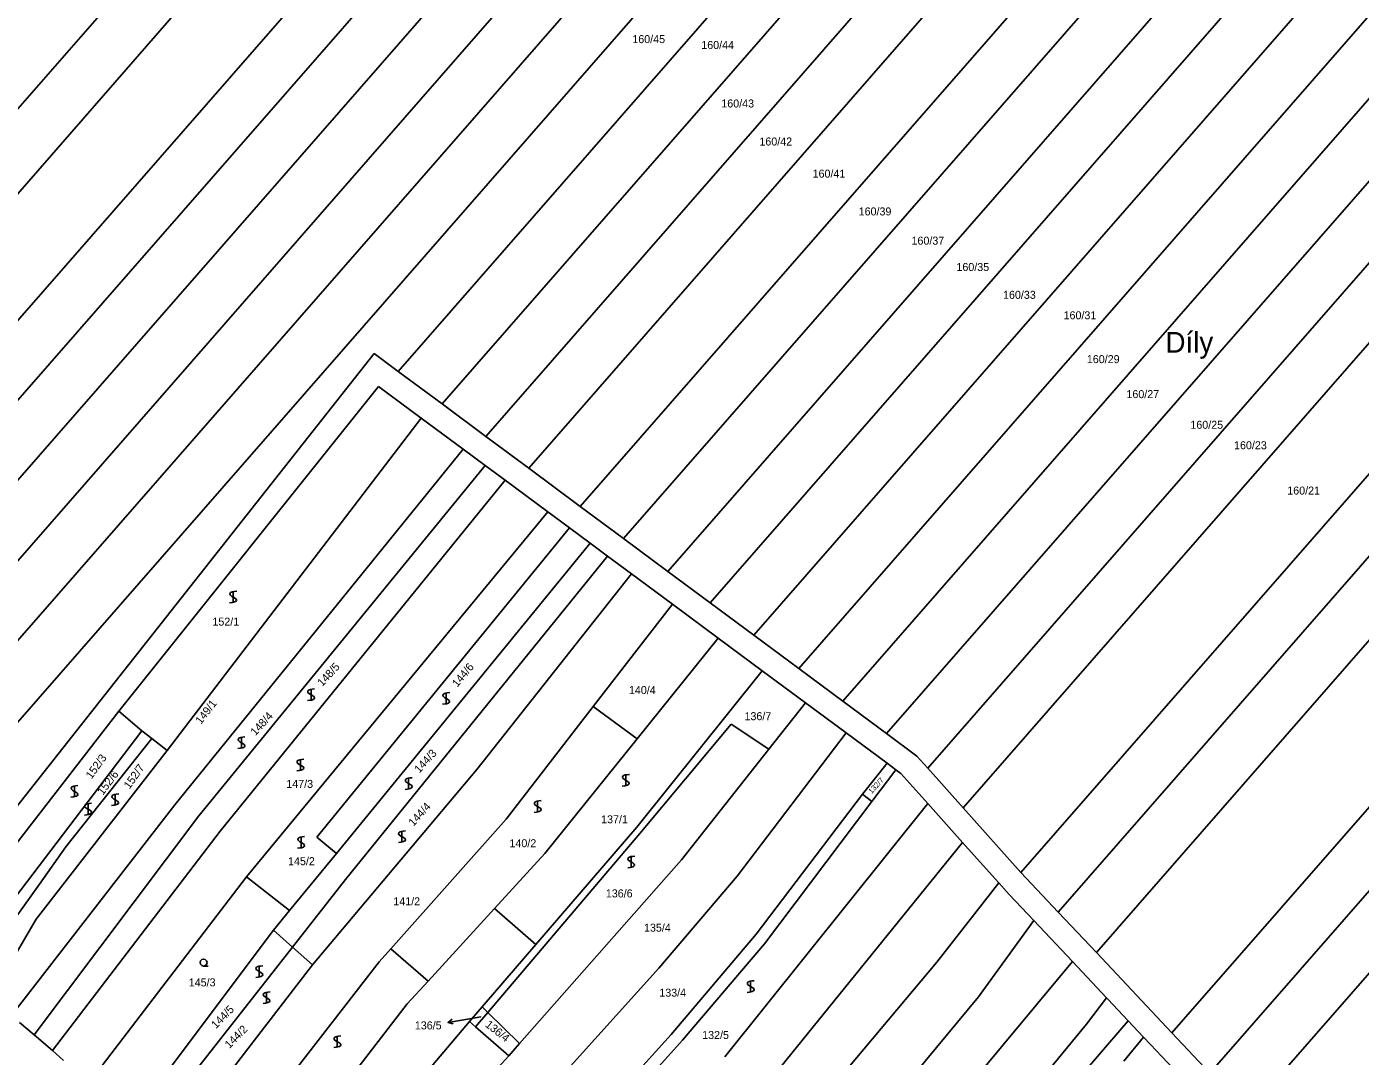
# Model space of a CAD drawing. Extents: x -580630 to -576196, y -1189024 to -1183567.
# Drawn here: x -579205 to -578921.7, y -1186653.5 to -1186434.7 of the extents above; entities that cross this region are included whole.
import ezdxf

# ---------------------------------------------------------------- set-up
doc = ezdxf.new("R2010")
doc.units = 0
for name, color, linetype in [('Vrstva 1', 7, 'Continuous'), ('Vrstva 15', 7, 'Continuous'), ('Vrstva 16', 7, 'Continuous'), ('Vrstva 18', 7, 'Continuous'), ('Vrstva 25', 7, 'Continuous'), ('Vrstva 6', 7, 'Continuous')]:
    doc.layers.add(name, color=color, linetype=linetype)

msp = doc.modelspace()

# ---------------------------------------------------------------- linework, layer by layer
at = {"layer": 'Vrstva 1'}
for p, q in [((-579104.64, -1186334.98), (-579348.43, -1186614.22)), ((-579336, -1186617.93), (-579090.32, -1186336.52)), ((-579068.75, -1186338.83), (-579317.29, -1186623.52)), ((-579305.56, -1186627.03), (-579055.23, -1186340.29)), ((-579041.69, -1186341.74), (-579293.82, -1186630.54)), ((-579281.96, -1186634.07), (-579028.03, -1186343.21)), ((-579270.17, -1186637.53), (-579014.49, -1186344.67)), ((-579000.62, -1186346.16), (-579258.08, -1186641.07)), ((-578986.18, -1186347.71), (-579126.07, -1186507.95)), ((-579116.77, -1186514.85), (-578972.17, -1186349.22)), ((-578958.17, -1186350.73), (-579107.47, -1186521.74)), ((-579098.36, -1186528.5), (-578944.47, -1186352.23)), ((-578928.01, -1186354.07), (-579087.4, -1186536.63)), ((-579078.22, -1186543.44), (-578914.24, -1186355.61)), ((-578900.1, -1186357.18), (-579068.8, -1186550.42)), ((-579059.81, -1186557.09), (-578886.6, -1186358.69)), ((-578872.65, -1186360.25), (-579050.52, -1186563.98)), ((-579040.97, -1186571.07), (-578858.31, -1186361.85)), ((-578848.76, -1186368.52), (-579031.63, -1186578)), ((-579022.31, -1186584.91), (-578839.73, -1186375.78)), ((-578830.84, -1186382.94), (-579013.58, -1186592.25)), ((-578822.11, -1186389.96), (-579006.06, -1186600.66)), ((-578993.77, -1186614.39), (-578807.85, -1186401.43)), ((-578985.87, -1186622.84), (-578798.88, -1186408.66)), ((-578789.7, -1186416.04), (-578977.76, -1186631.45)), ((-578771.51, -1186430.68), (-578961.69, -1186648.52)), ((-578953.66, -1186657.05), (-578762.42, -1186438)), ((-578753.42, -1186445.24), (-578945.71, -1186665.49)), ((-579228.48, -1186627.46), (-579131.21, -1186504.14)), ((-579131.21, -1186504.14), (-579126.07, -1186507.95)), ((-579126.07, -1186507.95), (-579116.77, -1186514.85)), ((-579130.27, -1186511.11), (-579185.42, -1186580.12)), ((-579121.23, -1186517.86), (-579130.27, -1186511.11)), ((-579116.77, -1186514.85), (-579107.47, -1186521.74)), ((-579175.19, -1186588.46), (-579121.23, -1186517.86)), ((-579112.31, -1186524.43), (-579121.23, -1186517.86)), ((-579107.47, -1186521.74), (-579098.36, -1186528.5)), ((-579173.54, -1186600.03), (-579112.31, -1186524.43)), ((-579107.58, -1186527.94), (-579112.31, -1186524.43)), ((-579168.44, -1186602.4), (-579107.58, -1186527.94)), ((-579103.37, -1186531.06), (-579107.58, -1186527.94)), ((-579098.36, -1186528.5), (-579087.4, -1186536.63)), ((-579163.89, -1186605.63), (-579103.37, -1186531.06)), ((-579094.27, -1186537.8), (-579103.37, -1186531.06)), ((-579087.4, -1186536.63), (-579078.22, -1186543.44)), ((-579158.32, -1186615.31), (-579094.27, -1186537.8)), ((-579089.71, -1186541.18), (-579094.27, -1186537.8)), ((-579143.38, -1186606.89), (-579089.71, -1186541.18)), ((-579085.29, -1186544.46), (-579089.71, -1186541.18)), ((-579081.6, -1186547.2), (-579085.29, -1186544.46)), ((-579078.22, -1186543.44), (-579068.8, -1186550.42)), ((-579137.29, -1186615.94), (-579081.6, -1186547.2)), ((-579076.5, -1186550.97), (-579081.6, -1186547.2)), ((-579109.36, -1186592.56), (-579076.5, -1186550.97)), ((-579067.84, -1186557.39), (-579076.5, -1186550.97)), ((-579068.8, -1186550.42), (-579059.81, -1186557.09)), ((-579084.63, -1186579.12), (-579067.84, -1186557.39)), ((-579058.11, -1186564.61), (-579067.84, -1186557.39)), ((-579059.81, -1186557.09), (-579050.52, -1186563.98)), ((-579075.32, -1186586.02), (-579058.11, -1186564.61)), ((-579048.73, -1186571.56), (-579058.11, -1186564.61)), ((-579050.52, -1186563.98), (-579040.97, -1186571.07)), ((-579040.97, -1186571.07), (-579031.63, -1186578)), ((-579075.41, -1186604.78), (-579048.73, -1186571.56)), ((-579039.58, -1186578.34), (-579048.73, -1186571.56)), ((-579103.12, -1186603.05), (-579084.63, -1186579.12)), ((-579084.63, -1186579.12), (-579075.32, -1186586.02)), ((-579039.58, -1186578.34), (-579047.35, -1186588.2)), ((-579030.93, -1186584.75), (-579039.58, -1186578.34)), ((-579031.63, -1186578), (-579022.31, -1186584.91)), ((-579185.42, -1186580.12), (-579221.05, -1186626.1)), ((-579180.57, -1186584.28), (-579185.42, -1186580.12)), ((-579213.63, -1186627.78), (-579180.57, -1186584.28)), ((-579180.57, -1186584.28), (-579178.41, -1186585.96)), ((-579074.76, -1186606.14), (-579055.37, -1186582.87)), ((-579055.37, -1186582.87), (-579047.35, -1186588.2)), ((-579054.04, -1186615.22), (-579030.93, -1186584.75)), ((-579022.23, -1186591.2), (-579030.93, -1186584.75)), ((-579022.31, -1186584.91), (-579015.88, -1186589.68)), ((-579178.41, -1186585.96), (-579175.19, -1186588.46)), ((-579094.9, -1186610.38), (-579075.32, -1186586.02)), ((-579175.19, -1186588.46), (-579203, -1186624.37)), ((-579047.35, -1186588.2), (-579065.88, -1186611.73)), ((-579015.88, -1186589.68), (-579013.58, -1186592.25)), ((-579144.28, -1186634.05), (-579109.36, -1186592.56)), ((-579022.23, -1186591.2), (-579027.43, -1186597.75)), ((-579025.48, -1186599.33), (-579020.34, -1186592.6)), ((-579020.34, -1186592.6), (-579022.23, -1186591.2)), ((-579019.27, -1186593.39), (-579020.34, -1186592.6)), ((-579013.58, -1186599.75), (-579019.27, -1186593.39)), ((-579013.58, -1186592.25), (-579006.06, -1186600.66)), ((-579027.43, -1186597.75), (-579050.06, -1186627.54)), ((-579048.26, -1186629.59), (-579025.48, -1186599.33)), ((-579208.22, -1186644.8), (-579173.54, -1186600.03)), ((-579013.58, -1186599.75), (-579056.68, -1186653.62)), ((-579006.19, -1186608.01), (-579013.58, -1186599.75)), ((-579006.06, -1186600.66), (-578993.77, -1186614.39)), ((-579203.44, -1186648.92), (-579168.44, -1186602.4)), ((-579127.65, -1186630.62), (-579103.12, -1186603.05)), ((-579096.87, -1186629.7), (-579075.41, -1186604.78)), ((-579199.56, -1186652.26), (-579163.89, -1186605.63)), ((-579139.21, -1186610.36), (-579143.38, -1186606.89)), ((-579107.04, -1186644.15), (-579074.76, -1186606.14)), ((-579006.19, -1186608.01), (-579050.55, -1186662.79)), ((-578999.24, -1186615.77), (-579006.19, -1186608.01)), ((-579149.16, -1186622.52), (-579139.21, -1186610.36)), ((-579105.62, -1186622.09), (-579094.9, -1186610.38)), ((-579065.88, -1186611.73), (-579100.31, -1186650.74)), ((-579191.77, -1186659.05), (-579158.32, -1186615.31)), ((-579158.32, -1186615.31), (-579149.16, -1186622.52)), ((-579148.54, -1186630.28), (-579137.29, -1186615.94)), ((-579070.71, -1186634.72), (-579054.04, -1186615.22)), ((-578998.5, -1186616.6), (-578999.24, -1186615.77)), ((-578993.77, -1186614.39), (-578985.87, -1186622.84)), ((-579011.62, -1186633.45), (-578998.5, -1186616.6)), ((-578996.29, -1186619.07), (-578998.5, -1186616.6)), ((-578991.05, -1186624.64), (-578996.29, -1186619.07)), ((-579119.72, -1186637.49), (-579105.62, -1186622.09)), ((-579105.62, -1186622.09), (-579096.87, -1186629.7)), ((-579203, -1186624.37), (-579212.87, -1186641.18)), ((-579152.58, -1186626.7), (-579149.16, -1186622.52)), ((-579002.82, -1186640.84), (-578991.05, -1186624.64)), ((-578982.85, -1186633.35), (-578991.05, -1186624.64)), ((-578985.87, -1186622.84), (-578977.76, -1186631.45)), ((-579182.79, -1186666.87), (-579152.58, -1186626.7)), ((-579050.06, -1186627.54), (-579068.06, -1186648.83)), ((-579179.5, -1186669.73), (-579148.54, -1186630.28)), ((-579130.15, -1186633.43), (-579127.65, -1186630.62)), ((-579127.65, -1186630.62), (-579119.72, -1186637.49)), ((-579108.27, -1186642.94), (-579096.87, -1186629.7)), ((-579065.68, -1186650.07), (-579048.26, -1186629.59)), ((-579166.88, -1186680.71), (-579130.15, -1186633.43)), ((-579043.54, -1186671.38), (-579011.62, -1186633.45)), ((-579022.81, -1186681.37), (-578982.85, -1186633.35)), ((-578975.59, -1186641.05), (-578982.85, -1186633.35)), ((-578977.76, -1186631.45), (-578961.69, -1186648.52)), ((-579174.88, -1186673.75), (-579144.28, -1186634.05)), ((-579096.23, -1186663.07), (-579070.71, -1186634.72)), ((-579124.16, -1186642.33), (-579119.72, -1186637.49)), ((-579030.86, -1186674.7), (-579002.82, -1186640.84)), ((-578975.59, -1186641.05), (-578979.84, -1186646.62)), ((-578975.3, -1186641.36), (-578975.59, -1186641.05)), ((-578971.02, -1186645.91), (-578975.3, -1186641.36)), ((-579159.22, -1186687.77), (-579124.16, -1186642.33)), ((-579108.27, -1186642.94), (-579110.92, -1186646.07)), ((-579109.63, -1186647.2), (-579107.04, -1186644.15)), ((-579203.44, -1186648.92), (-579206.51, -1186646.27)), ((-579110.92, -1186646.07), (-579151.77, -1186694.31)), ((-579110.92, -1186646.07), (-579109.63, -1186647.2)), ((-579109.63, -1186647.2), (-579102.6, -1186653.35)), ((-578979.84, -1186646.62), (-579039.57, -1186718.84)), ((-578975.39, -1186651.02), (-578971.02, -1186645.91)), ((-578967.71, -1186649.42), (-578971.02, -1186645.91)), ((-579199.56, -1186652.26), (-579203.44, -1186648.92)), ((-579126.58, -1186717.16), (-579065.68, -1186650.07)), ((-579068.06, -1186648.83), (-579097.66, -1186681.39)), ((-578971.89, -1186654.48), (-578967.71, -1186649.42)), ((-578966.28, -1186650.94), (-578967.71, -1186649.42)), ((-578961.69, -1186648.52), (-578953.66, -1186657.05)), ((-579197.17, -1186654.34), (-579199.56, -1186652.26)), ((-579102.6, -1186653.35), (-579104.76, -1186655.82)), ((-579100.31, -1186650.74), (-579102.6, -1186653.35)), ((-579032.52, -1186717.75), (-578975.39, -1186651.02)), ((-578960.26, -1186657.32), (-578966.28, -1186650.94))]:
    msp.add_line(p, q, dxfattribs=at)
at = {"layer": 'Vrstva 16'}
for p in [(-579115.499, -1186646.273), (-579108.51, -1186645.11)]:
    msp.add_line(p, (-579112.54, -1186645.78), dxfattribs=at)
msp.add_lwpolyline([(-579114.431, -1186646.602), (-579115.499, -1186646.273), (-579114.595, -1186645.616)], dxfattribs=at)
at = {"layer": 'Vrstva 25'}
for points in [[(-579160.4, -1186554.64), (-579160.91, -1186554.7), (-579161.26, -1186554.75), (-579161.5, -1186554.83), (-579161.68, -1186554.94), (-579161.8, -1186555.03), (-579161.85, -1186555.2), (-579161.8, -1186555.43), (-579161.41, -1186555.75), (-579160.85, -1186556.06), (-579160.5, -1186556.33), (-579160.43, -1186556.53), (-579160.5, -1186556.73), (-579160.66, -1186556.86), (-579160.85, -1186556.93), (-579161.38, -1186557.06), (-579161.9, -1186557.13)], [(-579161.15, -1186557.14), (-579161.15, -1186555.87), (-579161.15, -1186554.64)], [(-579143.86, -1186575.4), (-579144.37, -1186575.46), (-579144.72, -1186575.51), (-579144.96, -1186575.59), (-579145.14, -1186575.7), (-579145.26, -1186575.79), (-579145.31, -1186575.96), (-579145.26, -1186576.19), (-579144.87, -1186576.51), (-579144.31, -1186576.82), (-579143.96, -1186577.09), (-579143.89, -1186577.29), (-579143.96, -1186577.49), (-579144.12, -1186577.62), (-579144.31, -1186577.69), (-579144.84, -1186577.82), (-579145.36, -1186577.89)], [(-579144.61, -1186577.9), (-579144.61, -1186576.63), (-579144.61, -1186575.4)], [(-579115.14, -1186576.18), (-579115.65, -1186576.24), (-579116, -1186576.29), (-579116.24, -1186576.37), (-579116.42, -1186576.48), (-579116.54, -1186576.57), (-579116.59, -1186576.74), (-579116.54, -1186576.97), (-579116.15, -1186577.29), (-579115.59, -1186577.6), (-579115.24, -1186577.87), (-579115.17, -1186578.07), (-579115.24, -1186578.27), (-579115.4, -1186578.4), (-579115.59, -1186578.47), (-579116.12, -1186578.6), (-579116.64, -1186578.67)], [(-579115.89, -1186578.68), (-579115.89, -1186577.41), (-579115.89, -1186576.18)], [(-579158.65, -1186585.6), (-579159.16, -1186585.66), (-579159.51, -1186585.71), (-579159.75, -1186585.79), (-579159.93, -1186585.9), (-579160.05, -1186585.99), (-579160.1, -1186586.16), (-579160.05, -1186586.39), (-579159.66, -1186586.71), (-579159.1, -1186587.02), (-579158.75, -1186587.29), (-579158.68, -1186587.49), (-579158.75, -1186587.69), (-579158.91, -1186587.82), (-579159.1, -1186587.89), (-579159.63, -1186588.02), (-579160.15, -1186588.09)], [(-579159.4, -1186588.1), (-579159.4, -1186586.83), (-579159.4, -1186585.6)], [(-579146.12, -1186590.33), (-579146.63, -1186590.39), (-579146.98, -1186590.44), (-579147.22, -1186590.52), (-579147.4, -1186590.63), (-579147.52, -1186590.72), (-579147.57, -1186590.89), (-579147.52, -1186591.12), (-579147.13, -1186591.44), (-579146.57, -1186591.75), (-579146.22, -1186592.02), (-579146.15, -1186592.22), (-579146.22, -1186592.42), (-579146.38, -1186592.55), (-579146.57, -1186592.62), (-579147.1, -1186592.75), (-579147.62, -1186592.82)], [(-579146.87, -1186592.83), (-579146.87, -1186591.56), (-579146.87, -1186590.33)], [(-579076.98, -1186593.57), (-579077.49, -1186593.63), (-579077.84, -1186593.68), (-579078.08, -1186593.76), (-579078.26, -1186593.87), (-579078.38, -1186593.96), (-579078.43, -1186594.13), (-579078.38, -1186594.36), (-579077.99, -1186594.68), (-579077.43, -1186594.99), (-579077.08, -1186595.26), (-579077.01, -1186595.46), (-579077.08, -1186595.66), (-579077.24, -1186595.79), (-579077.43, -1186595.86), (-579077.96, -1186595.99), (-579078.48, -1186596.06)], [(-579077.73, -1186596.07), (-579077.73, -1186594.8), (-579077.73, -1186593.57)], [(-579194.12, -1186595.94), (-579194.63, -1186596), (-579194.98, -1186596.05), (-579195.22, -1186596.13), (-579195.4, -1186596.24), (-579195.52, -1186596.33), (-579195.57, -1186596.5), (-579195.52, -1186596.73), (-579195.13, -1186597.05), (-579194.57, -1186597.36), (-579194.22, -1186597.63), (-579194.15, -1186597.83), (-579194.22, -1186598.03), (-579194.38, -1186598.16), (-579194.57, -1186598.23), (-579195.1, -1186598.36), (-579195.62, -1186598.43)], [(-579194.87, -1186598.44), (-579194.87, -1186597.17), (-579194.87, -1186595.94)], [(-579123.12, -1186594.27), (-579123.63, -1186594.33), (-579123.98, -1186594.38), (-579124.22, -1186594.46), (-579124.4, -1186594.57), (-579124.52, -1186594.66), (-579124.57, -1186594.83), (-579124.52, -1186595.06), (-579124.13, -1186595.38), (-579123.57, -1186595.69), (-579123.22, -1186595.96), (-579123.15, -1186596.16), (-579123.22, -1186596.36), (-579123.38, -1186596.49), (-579123.57, -1186596.56), (-579124.1, -1186596.69), (-579124.62, -1186596.76)], [(-579123.87, -1186596.77), (-579123.87, -1186595.5), (-579123.87, -1186594.27)], [(-579185.47, -1186597.71), (-579185.98, -1186597.77), (-579186.33, -1186597.82), (-579186.57, -1186597.9), (-579186.75, -1186598.01), (-579186.87, -1186598.1), (-579186.92, -1186598.27), (-579186.87, -1186598.5), (-579186.48, -1186598.82), (-579185.92, -1186599.13), (-579185.57, -1186599.4), (-579185.5, -1186599.6), (-579185.57, -1186599.8), (-579185.73, -1186599.93), (-579185.92, -1186600), (-579186.45, -1186600.13), (-579186.97, -1186600.2)], [(-579186.22, -1186600.21), (-579186.22, -1186598.94), (-579186.22, -1186597.71)], [(-579095.71, -1186599.15), (-579096.22, -1186599.21), (-579096.57, -1186599.26), (-579096.81, -1186599.34), (-579096.99, -1186599.45), (-579097.11, -1186599.54), (-579097.16, -1186599.71), (-579097.11, -1186599.94), (-579096.72, -1186600.26), (-579096.16, -1186600.57), (-579095.81, -1186600.84), (-579095.74, -1186601.04), (-579095.81, -1186601.24), (-579095.97, -1186601.37), (-579096.16, -1186601.44), (-579096.69, -1186601.57), (-579097.21, -1186601.64)], [(-579096.46, -1186601.65), (-579096.46, -1186600.38), (-579096.46, -1186599.15)], [(-579191.24, -1186599.71), (-579191.75, -1186599.77), (-579192.1, -1186599.82), (-579192.34, -1186599.9), (-579192.52, -1186600.01), (-579192.64, -1186600.1), (-579192.69, -1186600.27), (-579192.64, -1186600.5), (-579192.25, -1186600.82), (-579191.69, -1186601.13), (-579191.34, -1186601.4), (-579191.27, -1186601.6), (-579191.34, -1186601.8), (-579191.5, -1186601.93), (-579191.69, -1186602), (-579192.22, -1186602.13), (-579192.74, -1186602.2)], [(-579191.99, -1186602.21), (-579191.99, -1186600.94), (-579191.99, -1186599.71)], [(-579145.97, -1186606.79), (-579146.48, -1186606.85), (-579146.83, -1186606.9), (-579147.07, -1186606.98), (-579147.25, -1186607.09), (-579147.37, -1186607.18), (-579147.42, -1186607.35), (-579147.37, -1186607.58), (-579146.98, -1186607.9), (-579146.42, -1186608.21), (-579146.07, -1186608.48), (-579146, -1186608.68), (-579146.07, -1186608.88), (-579146.23, -1186609.01), (-579146.42, -1186609.08), (-579146.95, -1186609.21), (-579147.47, -1186609.28)], [(-579146.72, -1186609.29), (-579146.72, -1186608.02), (-579146.72, -1186606.79)], [(-579124.54, -1186605.57), (-579125.05, -1186605.63), (-579125.4, -1186605.68), (-579125.64, -1186605.76), (-579125.82, -1186605.87), (-579125.94, -1186605.96), (-579125.99, -1186606.13), (-579125.94, -1186606.36), (-579125.55, -1186606.68), (-579124.99, -1186606.99), (-579124.64, -1186607.26), (-579124.57, -1186607.46), (-579124.64, -1186607.66), (-579124.8, -1186607.79), (-579124.99, -1186607.86), (-579125.52, -1186607.99), (-579126.04, -1186608.06)], [(-579125.29, -1186608.07), (-579125.29, -1186606.8), (-579125.29, -1186605.57)], [(-579075.82, -1186610.94), (-579076.33, -1186611), (-579076.68, -1186611.05), (-579076.92, -1186611.13), (-579077.1, -1186611.24), (-579077.22, -1186611.33), (-579077.27, -1186611.5), (-579077.22, -1186611.73), (-579076.83, -1186612.05), (-579076.27, -1186612.36), (-579075.92, -1186612.63), (-579075.85, -1186612.83), (-579075.92, -1186613.03), (-579076.08, -1186613.16), (-579076.27, -1186613.23), (-579076.8, -1186613.36), (-579077.32, -1186613.43)], [(-579076.57, -1186613.44), (-579076.57, -1186612.17), (-579076.57, -1186610.94)], [(-579167.43, -1186634.29), (-579167.81, -1186634.19), (-579168.08, -1186633.92), (-579168.18, -1186633.55), (-579168.08, -1186633.18), (-579167.81, -1186632.91), (-579167.44, -1186632.81), (-579167.07, -1186632.91), (-579166.8, -1186633.18), (-579166.7, -1186633.56), (-579166.8, -1186633.94), (-579167.07, -1186634.21), (-579167.45, -1186634.31), (-579166.45, -1186634.31)], [(-579154.85, -1186634.23), (-579155.36, -1186634.29), (-579155.71, -1186634.34), (-579155.95, -1186634.42), (-579156.13, -1186634.53), (-579156.25, -1186634.62), (-579156.3, -1186634.79), (-579156.25, -1186635.02), (-579155.86, -1186635.34), (-579155.3, -1186635.65), (-579154.95, -1186635.92), (-579154.88, -1186636.12), (-579154.95, -1186636.32), (-579155.11, -1186636.45), (-579155.3, -1186636.52), (-579155.83, -1186636.65), (-579156.35, -1186636.72)], [(-579155.6, -1186636.73), (-579155.6, -1186635.46), (-579155.6, -1186634.23)], [(-579050.46, -1186637.41), (-579050.97, -1186637.47), (-579051.32, -1186637.52), (-579051.56, -1186637.6), (-579051.74, -1186637.71), (-579051.86, -1186637.8), (-579051.91, -1186637.97), (-579051.86, -1186638.2), (-579051.47, -1186638.52), (-579050.91, -1186638.83), (-579050.56, -1186639.1), (-579050.49, -1186639.3), (-579050.56, -1186639.5), (-579050.72, -1186639.63), (-579050.91, -1186639.7), (-579051.44, -1186639.83), (-579051.96, -1186639.9)], [(-579051.21, -1186639.91), (-579051.21, -1186638.64), (-579051.21, -1186637.41)], [(-579153.3, -1186639.78), (-579153.81, -1186639.84), (-579154.16, -1186639.89), (-579154.4, -1186639.97), (-579154.58, -1186640.08), (-579154.7, -1186640.17), (-579154.75, -1186640.34), (-579154.7, -1186640.57), (-579154.31, -1186640.89), (-579153.75, -1186641.2), (-579153.4, -1186641.47), (-579153.33, -1186641.67), (-579153.4, -1186641.87), (-579153.56, -1186642), (-579153.75, -1186642.07), (-579154.28, -1186642.2), (-579154.8, -1186642.27)], [(-579154.05, -1186642.28), (-579154.05, -1186641.01), (-579154.05, -1186639.78)], [(-579138.27, -1186649.14), (-579138.78, -1186649.2), (-579139.13, -1186649.25), (-579139.37, -1186649.33), (-579139.55, -1186649.44), (-579139.67, -1186649.53), (-579139.72, -1186649.7), (-579139.67, -1186649.93), (-579139.28, -1186650.25), (-579138.72, -1186650.56), (-579138.37, -1186650.83), (-579138.3, -1186651.03), (-579138.37, -1186651.23), (-579138.53, -1186651.36), (-579138.72, -1186651.43), (-579139.25, -1186651.56), (-579139.77, -1186651.63)], [(-579139.02, -1186651.64), (-579139.02, -1186650.37), (-579139.02, -1186649.14)]]:
    msp.add_lwpolyline(points, dxfattribs=at)
at = {"layer": 'Vrstva 6'}
for p, q in [((-579139.21, -1186610.36), (-579085.29, -1186544.46)), ((-579196.7, -1186608.99), (-579178.41, -1186585.96)), ((-579025.48, -1186599.33), (-579027.43, -1186597.75)), ((-579202.26, -1186616.89), (-579196.7, -1186608.99)), ((-579217.26, -1186637.78), (-579202.26, -1186616.89)), ((-579152.58, -1186626.7), (-579148.54, -1186630.28)), ((-579148.54, -1186630.28), (-579144.28, -1186634.05)), ((-579107.04, -1186644.15), (-579108.27, -1186642.94)), ((-579100.31, -1186650.74), (-579107.04, -1186644.15))]:
    msp.add_line(p, q, dxfattribs=at)

# ---------------------------------------------------------------- texts
at = {"layer": 'Vrstva 15'}
msp.add_text('Díly', height=4.4, dxfattribs=at).set_placement((-578963.062, -1186503.94))
at = {"layer": 'Vrstva 16'}
msp.add_text('136/5', height=1.7, dxfattribs=at).set_placement((-579122.549, -1186647.76))
at = {"layer": 'Vrstva 18'}
for s, height, p in [('160/45', 1.7, (-579076.338, -1186438.16)), ('160/44', 1.7, (-579061.691, -1186439.41)), ('160/43', 1.7, (-579057.438, -1186451.84)), ('160/42', 1.7, (-579049.345, -1186459.92)), ('160/41', 1.7, (-579038.043, -1186466.75)), ('160/39', 1.7, (-579028.258, -1186474.78)), ('160/37', 1.7, (-579017.028, -1186480.99)), ('160/35', 1.7, (-579007.485, -1186486.59)), ('160/33', 1.7, (-578997.585, -1186492.5)), ('160/31', 1.7, (-578984.72, -1186496.85)), ('160/29', 1.7, (-578979.775, -1186506.17)), ('160/27', 1.7, (-578971.365, -1186513.6)), ('160/25', 1.7, (-578957.782, -1186520.12)), ('160/23', 1.7, (-578948.502, -1186524.47)), ('160/21', 1.7, (-578937.197, -1186534.1)), ('152/1', 1.7, (-579165.558, -1186561.95)), ('140/4', 1.7, (-579077.072, -1186576.5)), ('136/7', 1.7, (-579052.512, -1186582.05)), ('147/3', 1.7, (-579149.862, -1186596.44)), ('137/1', 1.7, (-579082.974, -1186603.96)), ('140/2', 1.7, (-579102.446, -1186609.05)), ('145/2', 1.7, (-579149.486, -1186612.86)), ('136/6', 1.7, (-579081.972, -1186619.71)), ('141/2', 1.7, (-579127.121, -1186621.4)), ('135/4', 1.7, (-579073.859, -1186626.99)), ('145/3', 1.7, (-579170.579, -1186638.62)), ('133/4', 1.7, (-579070.609, -1186640.8)), ('136/5', 0.1, (-579108.699, -1186645.11)), ('132/5', 1.7, (-579061.503, -1186649.8))]:
    msp.add_text(s, height=height, dxfattribs=at).set_placement(p)
for s, height, rotation, p in [('148/5', 1.7, 47.38361, (-579142.209, -1186575.005)), ('144/6', 1.7, 50.07651, (-579113.53, -1186575.156)), ('149/1', 1.7, 52.31105, (-579167.993, -1186583.036)), ('148/4', 1.7, 47.38361, (-579156.417, -1186585.46)), ('152/3', 1.7, 54.54558, (-579191.24, -1186594.682)), ('144/3', 1.7, 47.84198, (-579121.589, -1186593.411)), ('152/6', 1.7, 52.71212, (-579188.832, -1186598.1)), ('152/7', 1.7, 54.71747, (-579183.168, -1186596.804)), ('132/7', 1.14, 47.32631, (-579025.487, -1186597.78)), ('144/4', 1.7, 47.84198, (-579122.841, -1186604.717)), ('144/5', 1.7, 45.37826, (-579164.8, -1186647.719)), ('144/2', 1.7, 45.37826, (-579161.939, -1186651.928)), ('136/4', 1.7, 321.65851, (-579107.738, -1186647.022))]:
    msp.add_text(s, height=height, rotation=rotation, dxfattribs=at).set_placement(p)

doc.saveas('drawing.dxf')
